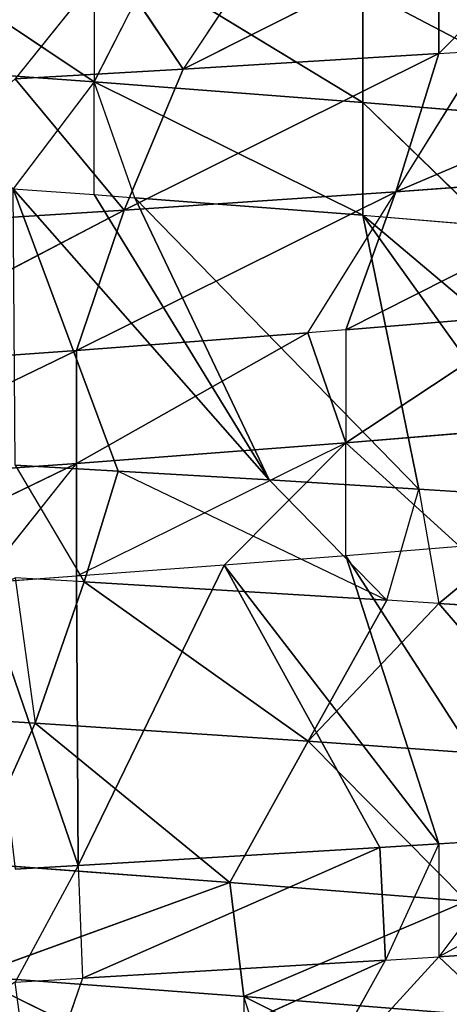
# Model space of a CAD drawing. Extents: x 186 to 416, y 0 to 124.
# Tile 264 of 656: x 246.02 to 246.353, y 117.964 to 118.727. Entities that reach past the tile are written whole.
import ezdxf

# ---------------------------------------------------------------- set-up
doc = ezdxf.new("R2010")
doc.units = 0
doc.header["$LTSCALE"] = 25.4
doc.layers.get('0').update_dxf_attribs({"color": 13, "linetype": 'CONTINUOUS'})

# ---------------------------------------------------------------- blocks, each defined once
blk = doc.blocks.new('PILLS-I-PLAFON-8266-8272_0')
at = {"color": 250}
for p, q in [((60.98751, 52.97075, 6.19042), (60.93861, 52.98002, 6.19323)), ((60.98751, 52.97075, 6.19042), (60.93862, 52.98001, 6.28073)), ((60.93862, 52.98001, 6.28073), (60.99088, 52.97006, 6.27773)), ((61.01228, 52.96556, 5.48898), (60.93862, 52.98001, 5.58073)), ((60.93862, 52.98001, 5.58073), (61.06874, 52.95247, 5.57317)), ((61.0232, 52.76858, 5.68254), (60.93862, 52.98001, 5.58073)), ((61.0232, 52.76858, 5.68254), (60.93862, 52.98001, 5.58073)), ((60.93862, 52.98001, 5.58073), (61.06874, 52.95247, 5.57317)), ((60.91222, 52.59942, 5.97167), (60.98751, 52.97075, 6.19042)), ((60.91222, 52.59942, 5.97167), (60.98751, 52.97075, 6.19042)), ((60.99088, 52.97006, 6.27773), (60.95291, 52.78447, 6.3871)), ((60.98615, 52.58256, 5.96629), (60.98751, 52.97075, 6.19042)), ((60.98615, 52.58256, 5.96629), (60.98751, 52.97075, 6.19042)), ((61.22121, 52.90804, 6.17644), (60.98751, 52.97075, 6.19042)), ((60.98751, 52.97075, 6.19042), (60.99088, 52.97006, 6.27773)), ((61.22121, 52.90804, 6.17644), (60.98751, 52.97075, 6.19042)), ((61.10051, 52.5489, 5.95769), (60.98751, 52.97075, 6.19042)), ((61.10051, 52.5489, 5.95769), (60.98751, 52.97075, 6.19042)), ((61.22121, 52.90804, 6.17644), (60.99088, 52.97006, 6.27773)), ((60.99088, 52.97006, 6.27773), (61.22555, 52.90658, 6.26367)), ((61.22121, 52.90804, 6.17644), (60.99088, 52.97006, 6.27773)), ((60.99088, 52.97006, 6.27773), (61.22555, 52.90658, 6.26367)), ((61.01228, 52.96556, 5.48898), (61.06874, 52.95247, 5.57317)), ((61.0232, 52.76858, 5.68254), (61.06874, 52.95247, 5.57317)), ((61.0232, 52.76858, 5.68254), (61.06874, 52.95247, 5.57317)), ((61.26693, 52.89204, 5.47359), (61.06874, 52.95247, 5.57317)), ((61.06874, 52.95247, 5.57317), (61.26694, 52.89204, 5.56109)), ((61.12948, 52.93638, 5.48204), (61.06874, 52.95247, 5.57317)), ((61.26693, 52.89204, 5.47359), (61.06874, 52.95247, 5.57317)), ((61.06874, 52.95247, 5.57317), (61.26694, 52.89204, 5.56109)), ((61.22121, 52.90804, 6.17644), (61.10051, 52.5489, 5.95769)), ((61.22121, 52.90804, 6.17644), (61.10051, 52.5489, 5.95769)), ((61.22121, 52.90804, 6.17644), (61.22555, 52.90658, 6.26367)), ((61.26693, 52.89204, 6.17359), (61.22121, 52.90804, 6.17644)), ((60.95291, 52.78447, 6.3871), (61.22555, 52.90658, 6.26367)), ((60.95291, 52.78447, 6.3871), (61.22555, 52.90658, 6.26367)), ((61.16478, 52.72715, 6.37304), (61.22555, 52.90658, 6.26367)), ((61.26693, 52.89204, 6.17359), (61.22555, 52.90658, 6.26367)), ((61.22555, 52.90658, 6.26367), (61.26694, 52.89204, 6.26109)), ((61.26694, 52.89204, 5.56109), (61.0232, 52.76858, 5.68254)), ((61.26694, 52.89204, 5.56109), (61.0232, 52.76858, 5.68254)), ((61.26693, 52.89204, 6.17359), (61.10051, 52.5489, 5.95769)), ((61.26693, 52.89204, 6.17359), (61.10051, 52.5489, 5.95769)), ((61.16478, 52.72715, 6.37304), (61.26694, 52.89204, 6.26109)), ((61.26693, 52.89204, 6.17359), (61.19482, 52.51381, 5.95032)), ((61.26693, 52.89204, 6.17359), (61.19482, 52.51381, 5.95032)), ((61.26694, 52.89204, 5.56109), (61.23357, 52.70225, 5.66827)), ((61.26693, 52.89204, 6.17359), (61.26694, 52.89204, 6.26109)), ((61.26693, 52.89204, 5.47359), (61.26694, 52.89204, 5.56109)), ((61.33586, 52.86547, 6.16922), (61.26693, 52.89204, 6.17359)), ((61.35973, 52.85555, 5.46769), (61.26694, 52.89204, 5.56109)), ((61.26694, 52.89204, 5.56109), (61.30174, 52.879, 5.5589)), ((61.33586, 52.86547, 6.16922), (61.26694, 52.89204, 6.26109)), ((61.44809, 52.81556, 6.16191), (61.26694, 52.89204, 6.26109)), ((61.26694, 52.89204, 6.26109), (61.45322, 52.81307, 6.24907)), ((61.37033, 52.64272, 6.35845), (61.26694, 52.89204, 6.26109)), ((61.37033, 52.64272, 6.35845), (61.26694, 52.89204, 6.26109)), ((61.26694, 52.89204, 6.26109), (61.45322, 52.81307, 6.24907)), ((61.30174, 52.879, 5.5589), (61.23357, 52.70225, 5.66827)), ((61.33586, 52.86547, 6.16922), (61.19482, 52.51381, 5.95032)), ((61.33586, 52.86547, 6.16922), (61.19482, 52.51381, 5.95032)), ((61.0232, 52.76858, 5.68254), (60.81001, 52.80763, 5.69607)), ((61.0232, 52.76858, 5.68254), (60.81001, 52.80763, 5.69607)), ((61.23357, 52.70225, 5.66827), (61.52584, 52.77583, 5.5442)), ((61.23357, 52.70225, 5.66827), (61.52584, 52.77583, 5.5442)), ((60.78741, 52.61954, 5.80544), (61.0232, 52.76858, 5.68254)), ((60.78741, 52.61954, 5.80544), (61.0232, 52.76858, 5.68254)), ((61.0232, 52.76858, 5.68254), (60.98615, 52.58256, 5.79129)), ((61.0232, 52.76858, 5.68254), (60.98615, 52.58256, 5.79129)), ((61.0232, 52.76858, 5.68254), (61.23357, 52.70225, 5.66827)), ((61.0232, 52.76858, 5.68254), (61.23357, 52.70225, 5.66827)), ((61.23357, 52.70225, 5.66827), (60.98615, 52.58256, 5.79129)), ((61.23357, 52.70225, 5.66827), (60.98615, 52.58256, 5.79129)), ((61.16539, 52.5255, 5.77765), (61.23357, 52.70225, 5.66827)), ((61.19482, 52.51381, 5.77532), (61.23357, 52.70225, 5.66827)), ((61.4359, 52.6091, 5.65357), (61.23357, 52.70225, 5.66827)), ((61.4359, 52.6091, 5.65357), (61.23357, 52.70225, 5.66827)), ((60.98615, 52.58256, 5.87879), (60.77407, 52.62108, 5.89386)), ((60.77407, 52.62108, 5.98136), (60.98615, 52.58256, 5.87879)), ((60.77407, 52.62108, 5.98136), (60.98615, 52.58256, 5.87879)), ((60.98615, 52.58256, 5.79129), (60.77407, 52.62108, 5.89386)), ((60.98615, 52.58256, 5.87879), (60.77407, 52.62108, 5.89386)), ((60.98615, 52.58256, 5.79129), (60.77407, 52.62108, 5.89386)), ((60.98615, 52.58256, 5.79129), (60.78741, 52.61954, 5.80544)), ((60.98615, 52.58256, 5.79129), (60.78741, 52.61954, 5.80544)), ((61.19482, 52.51381, 5.77532), (61.4359, 52.6091, 5.65357)), ((61.19482, 52.51381, 5.77532), (61.4359, 52.6091, 5.65357)), ((60.98615, 52.58256, 5.96629), (60.91222, 52.59942, 5.97167)), ((60.91222, 52.59942, 5.97167), (60.98615, 52.58256, 5.87879)), ((61.10051, 52.5489, 5.95769), (60.98615, 52.58256, 5.96629)), ((60.98615, 52.58256, 5.96629), (60.98615, 52.58256, 5.87879)), ((60.98615, 52.58256, 5.96629), (61.19482, 52.51381, 5.86282)), ((61.19482, 52.51381, 5.86282), (60.98615, 52.58256, 5.87879)), ((61.16539, 52.5255, 5.77765), (60.98615, 52.58256, 5.87879)), ((61.19482, 52.51381, 5.86282), (60.98615, 52.58256, 5.87879)), ((61.16539, 52.5255, 5.77765), (60.98615, 52.58256, 5.87879)), ((61.16539, 52.5255, 5.77765), (60.98615, 52.58256, 5.79129)), ((60.98615, 52.58256, 5.79129), (60.98615, 52.58256, 5.87879)), ((60.98615, 52.58256, 5.79129), (60.98615, 52.58256, 5.87879)), ((61.16539, 52.5255, 5.77765), (60.98615, 52.58256, 5.79129)), ((61.10051, 52.5489, 5.95769), (61.19482, 52.51381, 5.86282)), ((61.19482, 52.51381, 5.95032), (61.10051, 52.5489, 5.95769)), ((61.19482, 52.51381, 5.77532), (61.16539, 52.5255, 5.77765)), ((61.16539, 52.5255, 5.77765), (61.19482, 52.51381, 5.86282)), ((61.19482, 52.51381, 5.95032), (61.19482, 52.51381, 5.86282)), ((61.2833, 52.47438, 5.94316), (61.19482, 52.51381, 5.95032)), ((61.34595, 52.44238, 5.76295), (61.19482, 52.51381, 5.86282)), ((61.19482, 52.51381, 5.86282), (61.39367, 52.41555, 5.84638)), ((61.19482, 52.51381, 5.86282), (61.39367, 52.41555, 5.84638)), ((61.19482, 52.51381, 5.86282), (61.2833, 52.47438, 5.94316)), ((61.34595, 52.44238, 5.76295), (61.19482, 52.51381, 5.77532)), ((61.19482, 52.51381, 5.77532), (61.19482, 52.51381, 5.86282)), ((61.34595, 52.44238, 5.76295), (61.19482, 52.51381, 5.86282)), ((61.34595, 52.44238, 5.76295), (61.19482, 52.51381, 5.77532)), ((61.20802, 49.61095, 5.59906), (61.40602, 49.71104, 5.61551)), ((61.20802, 49.61095, 5.51156), (61.40602, 49.71104, 5.61551)), ((61.20802, 49.61095, 5.59906), (61.40602, 49.71104, 5.61551)), ((61.20802, 49.61095, 5.51156), (61.40602, 49.71104, 5.61551)), ((61.11582, 49.57562, 6.29182), (61.32524, 49.66594, 6.39614)), ((61.11582, 49.57562, 6.29182), (61.32524, 49.66594, 6.39614)), ((61.11582, 49.57562, 6.29182), (61.31918, 49.6628, 6.30813)), ((61.11582, 49.57562, 6.29182), (61.31918, 49.6628, 6.30813)), ((61.20802, 49.61095, 5.68656), (61.30664, 49.65641, 5.69459)), ((61.30664, 49.65641, 5.69459), (61.20802, 49.61095, 5.59906)), ((61.10494, 49.57188, 6.20348), (61.28833, 49.64734, 6.21808)), ((61.10494, 49.57188, 6.20348), (61.28833, 49.64734, 6.21808)), ((61.28833, 49.64734, 6.21808), (61.11582, 49.57562, 6.29182)), ((61.28833, 49.64734, 6.21808), (61.11582, 49.57562, 6.29182)), ((61.28833, 49.64734, 6.21808), (61.16582, 49.39249, 6.0941)), ((61.28833, 49.64734, 6.21808), (61.16582, 49.39249, 6.0941)), ((60.99979, 49.54025, 5.58304), (61.20802, 49.61095, 5.68656)), ((61.20802, 49.61095, 5.59906), (60.99979, 49.54025, 5.58304)), ((61.20802, 49.61095, 5.59906), (60.99979, 49.54025, 5.58304)), ((60.99979, 49.54025, 5.58304), (61.20802, 49.61095, 5.68656)), ((61.03146, 49.54893, 5.6729), (61.20802, 49.61095, 5.68656)), ((61.03146, 49.54893, 5.6729), (61.20802, 49.61095, 5.68656)), ((61.04294, 49.55226, 5.49876), (61.20802, 49.61095, 5.59906)), ((61.04294, 49.55226, 5.49876), (61.20802, 49.61095, 5.59906)), ((61.20802, 49.61095, 5.68656), (61.25149, 49.22169, 5.89877)), ((61.47705, 49.31801, 5.91334), (61.20802, 49.61095, 5.68656)), ((61.47705, 49.31801, 5.91334), (61.20802, 49.61095, 5.68656)), ((61.36557, 49.26621, 5.90601), (61.20802, 49.61095, 5.68656)), ((61.36557, 49.26621, 5.90601), (61.20802, 49.61095, 5.68656)), ((61.20802, 49.61095, 5.68656), (61.25149, 49.22169, 5.89877)), ((61.20802, 49.61095, 5.68656), (61.20802, 49.61095, 5.59906)), ((61.20802, 49.61095, 5.51156), (61.20802, 49.61095, 5.59906)), ((61.20802, 49.61095, 5.51156), (61.20802, 49.61095, 5.59906)), ((61.14442, 49.58587, 6.38154), (61.11582, 49.57562, 6.29182)), ((60.90509, 49.51844, 6.27614), (61.11582, 49.57562, 6.37932)), ((61.11582, 49.57562, 6.29182), (60.90509, 49.51844, 6.27614)), ((61.11582, 49.57562, 6.29182), (60.90509, 49.51844, 6.27614)), ((60.90509, 49.51844, 6.27614), (61.11582, 49.57562, 6.37932)), ((61.10494, 49.57188, 6.20348), (61.11582, 49.57562, 6.29182)), ((61.10494, 49.57188, 6.20348), (61.11582, 49.57562, 6.29182)), ((61.11582, 49.57562, 6.29182), (61.11582, 49.57562, 6.37932)), ((60.90509, 49.51844, 6.18864), (61.10494, 49.57188, 6.20348)), ((61.10494, 49.57188, 6.20348), (60.90509, 49.51844, 6.27614)), ((61.10494, 49.57188, 6.20348), (60.90509, 49.51844, 6.27614)), ((60.90509, 49.51844, 6.18864), (61.10494, 49.57188, 6.20348)), ((61.10494, 49.57188, 6.20348), (60.95397, 49.33504, 6.08004)), ((61.10494, 49.57188, 6.20348), (60.95397, 49.33504, 6.08004)), ((61.16582, 49.39249, 6.0941), (61.10494, 49.57188, 6.20348)), ((61.16582, 49.39249, 6.0941), (61.10494, 49.57188, 6.20348)), ((61.04294, 49.55226, 5.49876), (60.99979, 49.54025, 5.58304)), ((60.99979, 49.54025, 5.67054), (61.03146, 49.54893, 5.6729)), ((61.03146, 49.54893, 5.6729), (60.99979, 49.54025, 5.58304)), ((61.03146, 49.54893, 5.6729), (61.13551, 49.18462, 5.89165)), ((61.03146, 49.54893, 5.6729), (61.13551, 49.18462, 5.89165)), ((61.03146, 49.54893, 5.6729), (61.25149, 49.22169, 5.89877)), ((61.03146, 49.54893, 5.6729), (61.25149, 49.22169, 5.89877)), ((60.78774, 49.49979, 5.5679), (60.99979, 49.54025, 5.58304)), ((60.78774, 49.49979, 5.5679), (60.99979, 49.54025, 5.58304)), ((60.99979, 49.54025, 5.58304), (60.85304, 49.50904, 5.48495)), ((60.99979, 49.54025, 5.58304), (60.85304, 49.50904, 5.48495)), ((60.93707, 49.52511, 5.66595), (60.99979, 49.54025, 5.67054)), ((60.99979, 49.54025, 5.58304), (60.93707, 49.52511, 5.66595)), ((60.99979, 49.54025, 5.67054), (60.99979, 49.54025, 5.58304)), ((60.99979, 49.54025, 5.67054), (61.13551, 49.18462, 5.89165)), ((60.99979, 49.54025, 5.67054), (61.13551, 49.18462, 5.89165)), ((60.99979, 49.54025, 5.49554), (60.99979, 49.54025, 5.58304)), ((60.93707, 49.52511, 5.66595), (61.01836, 49.15505, 5.8847)), ((60.93707, 49.52511, 5.66595), (61.01836, 49.15505, 5.8847)), ((60.93707, 49.52511, 5.66595), (61.13551, 49.18462, 5.89165)), ((60.93707, 49.52511, 5.66595), (61.13551, 49.18462, 5.89165)), ((60.95397, 49.33504, 6.08004), (60.90509, 49.51844, 6.18864)), ((60.95397, 49.33504, 6.08004), (60.90509, 49.51844, 6.18864)), ((61.16582, 49.39249, 6.0941), (61.37133, 49.47705, 6.1087)), ((61.16582, 49.39249, 6.0941), (61.37133, 49.47705, 6.1087)), ((61.37133, 49.47705, 6.1087), (61.26693, 49.22724, 5.98724)), ((61.37133, 49.47705, 6.1087), (61.26693, 49.22724, 5.98724)), ((60.95397, 49.33504, 6.08004), (61.16582, 49.39249, 6.0941)), ((60.95397, 49.33504, 6.08004), (61.16582, 49.39249, 6.0941)), ((60.99206, 49.14946, 5.97067), (61.16582, 49.39249, 6.0941)), ((60.99206, 49.14946, 5.97067), (61.16582, 49.39249, 6.0941)), ((61.16582, 49.39249, 6.0941), (61.26693, 49.22724, 5.98724)), ((61.16582, 49.39249, 6.0941), (61.22671, 49.21309, 5.98473)), ((60.74095, 49.30474, 6.06681), (60.95397, 49.33504, 6.08004)), ((60.74095, 49.30474, 6.06681), (60.95397, 49.33504, 6.08004)), ((60.93861, 49.13927, 5.96759), (60.95397, 49.33504, 6.08004)), ((60.99206, 49.14946, 5.97067), (60.95397, 49.33504, 6.08004)), ((61.45433, 49.30676, 5.99933), (61.26693, 49.22724, 5.98724)), ((61.45433, 49.30676, 5.99933), (61.26693, 49.22724, 5.98724)), ((61.25149, 49.22169, 5.89877), (61.36557, 49.26621, 5.90601)), ((61.36557, 49.26621, 5.90601), (61.26693, 49.22724, 5.98724)), ((61.26693, 49.22724, 5.98724), (61.22671, 49.21309, 5.98473)), ((61.25149, 49.22169, 5.89877), (61.26693, 49.22724, 5.98724)), ((61.13551, 49.18462, 5.89165), (61.25149, 49.22169, 5.89877)), ((61.22671, 49.21309, 5.98473), (61.25149, 49.22169, 5.89877)), ((61.22671, 49.21309, 5.98473), (60.99206, 49.14946, 5.97067)), ((61.22671, 49.21309, 5.98473), (60.99206, 49.14946, 5.97067)), ((61.01836, 49.15505, 5.8847), (61.22671, 49.21309, 5.98473)), ((61.13551, 49.18462, 5.89165), (61.22671, 49.21309, 5.98473)), ((61.01836, 49.15505, 5.8847), (61.13551, 49.18462, 5.89165)), ((60.93862, 49.13927, 5.88009), (61.01836, 49.15505, 5.8847)), ((61.01836, 49.15505, 5.8847), (60.99206, 49.14946, 5.97067)), ((60.99206, 49.14946, 5.97067), (60.93861, 49.13927, 5.96759)), ((60.93862, 49.13927, 5.88009), (60.99206, 49.14946, 5.97067))]:
    blk.add_line(p, q, dxfattribs=at)
mesh = blk.add_polyface(dxfattribs=at)
corners = [(60.95291, 52.78447, 6.3871), (60.93862, 52.98001, 6.28073), (60.73989, 52.81463, 6.40033)]
mesh.append_faces([[corners[k] for k in face] for face in [(0, 1, 2)]], dxfattribs={"color": 250})
mesh = blk.add_polyface(dxfattribs=at)
corners = [(61.0232, 52.76858, 5.68254), (60.93862, 52.98001, 5.58073), (60.81001, 52.80763, 5.69607)]
mesh.append_faces([[corners[k] for k in face] for face in [(0, 1, 2)]], dxfattribs={"color": 250})
mesh = blk.add_polyface(dxfattribs=at)
corners = [(60.98751, 52.97075, 6.19042), (60.91222, 52.59942, 5.97167), (60.93861, 52.98002, 6.19323)]
mesh.append_faces([[corners[k] for k in face] for face in [(0, 1, 2)]], dxfattribs={"color": 250})
mesh = blk.add_polyface(dxfattribs=at)
corners = [(60.93862, 52.98001, 5.58073), (61.06874, 52.95247, 5.57317), (61.01228, 52.96556, 5.48898)]
mesh.append_faces([[corners[k] for k in face] for face in [(0, 1, 2)]], dxfattribs={"color": 250})
mesh = blk.add_polyface(dxfattribs=at)
corners = [(61.06874, 52.95247, 5.57317), (60.93862, 52.98001, 5.58073), (61.0232, 52.76858, 5.68254)]
mesh.append_faces([[corners[k] for k in face] for face in [(0, 1, 2)]], dxfattribs={"color": 250})
mesh = blk.add_polyface(dxfattribs=at)
corners = [(60.98751, 52.97075, 6.19042), (60.98615, 52.58256, 5.96629), (60.91222, 52.59942, 5.97167)]
mesh.append_faces([[corners[k] for k in face] for face in [(0, 1, 2)]], dxfattribs={"color": 250})
mesh = blk.add_polyface(dxfattribs=at)
corners = [(61.22555, 52.90658, 6.26367), (60.99088, 52.97006, 6.27773), (60.95291, 52.78447, 6.3871)]
mesh.append_faces([[corners[k] for k in face] for face in [(0, 1, 2)]], dxfattribs={"color": 250})
mesh = blk.add_polyface(dxfattribs=at)
corners = [(61.10051, 52.5489, 5.95769), (60.98615, 52.58256, 5.96629), (60.98751, 52.97075, 6.19042)]
mesh.append_faces([[corners[k] for k in face] for face in [(0, 1, 2)]], dxfattribs={"color": 250})
mesh = blk.add_polyface(dxfattribs=at)
corners = [(60.99088, 52.97006, 6.27773), (61.22121, 52.90804, 6.17644), (60.98751, 52.97075, 6.19042)]
mesh.append_faces([[corners[k] for k in face] for face in [(0, 1, 2)]], dxfattribs={"color": 250})
mesh = blk.add_polyface(dxfattribs=at)
corners = [(61.22121, 52.90804, 6.17644), (61.10051, 52.5489, 5.95769), (60.98751, 52.97075, 6.19042)]
mesh.append_faces([[corners[k] for k in face] for face in [(0, 1, 2)]], dxfattribs={"color": 250})
mesh = blk.add_polyface(dxfattribs=at)
corners = [(60.99088, 52.97006, 6.27773), (61.22555, 52.90658, 6.26367), (61.22121, 52.90804, 6.17644)]
mesh.append_faces([[corners[k] for k in face] for face in [(0, 1, 2)]], dxfattribs={"color": 250})
mesh = blk.add_polyface(dxfattribs=at)
corners = [(61.26694, 52.89204, 5.56109), (61.06874, 52.95247, 5.57317), (61.0232, 52.76858, 5.68254)]
mesh.append_faces([[corners[k] for k in face] for face in [(0, 1, 2)]], dxfattribs={"color": 250})
mesh = blk.add_polyface(dxfattribs=at)
corners = [(61.06874, 52.95247, 5.57317), (61.26694, 52.89204, 5.56109), (61.26693, 52.89204, 5.47359)]
mesh.append_faces([[corners[k] for k in face] for face in [(0, 1, 2)]], dxfattribs={"color": 250})
mesh = blk.add_polyface(dxfattribs=at)
corners = [(61.06874, 52.95247, 5.57317), (61.26693, 52.89204, 5.47359), (61.12948, 52.93638, 5.48204)]
mesh.append_faces([[corners[k] for k in face] for face in [(0, 1, 2)]], dxfattribs={"color": 250})
mesh = blk.add_polyface(dxfattribs=at)
corners = [(61.26693, 52.89204, 6.17359), (61.10051, 52.5489, 5.95769), (61.22121, 52.90804, 6.17644)]
mesh.append_faces([[corners[k] for k in face] for face in [(0, 1, 2)]], dxfattribs={"color": 250})
mesh = blk.add_polyface(dxfattribs=at)
corners = [(61.22555, 52.90658, 6.26367), (60.95291, 52.78447, 6.3871), (61.16478, 52.72715, 6.37304)]
mesh.append_faces([[corners[k] for k in face] for face in [(0, 1, 2)]], dxfattribs={"color": 250})
mesh = blk.add_polyface(dxfattribs=at)
corners = [(61.26694, 52.89204, 5.56109), (61.0232, 52.76858, 5.68254), (61.23357, 52.70225, 5.66827)]
mesh.append_faces([[corners[k] for k in face] for face in [(0, 1, 2)]], dxfattribs={"color": 250})
mesh = blk.add_polyface(dxfattribs=at)
corners = [(61.26693, 52.89204, 6.17359), (61.19482, 52.51381, 5.95032), (61.10051, 52.5489, 5.95769)]
mesh.append_faces([[corners[k] for k in face] for face in [(0, 1, 2)]], dxfattribs={"color": 250})
mesh = blk.add_polyface(dxfattribs=at)
corners = [(61.37033, 52.64272, 6.35845), (61.26694, 52.89204, 6.26109), (61.16478, 52.72715, 6.37304)]
mesh.append_faces([[corners[k] for k in face] for face in [(0, 1, 2)]], dxfattribs={"color": 250})
mesh = blk.add_polyface(dxfattribs=at)
corners = [(61.33586, 52.86547, 6.16922), (61.19482, 52.51381, 5.95032), (61.26693, 52.89204, 6.17359)]
mesh.append_faces([[corners[k] for k in face] for face in [(0, 1, 2)]], dxfattribs={"color": 250})
mesh = blk.add_polyface(dxfattribs=at)
corners = [(61.26694, 52.89204, 6.26109), (61.45322, 52.81307, 6.24907), (61.44809, 52.81556, 6.16191)]
mesh.append_faces([[corners[k] for k in face] for face in [(0, 1, 2)]], dxfattribs={"color": 250})
mesh = blk.add_polyface(dxfattribs=at)
corners = [(61.45322, 52.81307, 6.24907), (61.26694, 52.89204, 6.26109), (61.37033, 52.64272, 6.35845)]
mesh.append_faces([[corners[k] for k in face] for face in [(0, 1, 2)]], dxfattribs={"color": 250})
mesh = blk.add_polyface(dxfattribs=at)
corners = [(61.52584, 52.77583, 5.5442), (61.30174, 52.879, 5.5589), (61.23357, 52.70225, 5.66827)]
mesh.append_faces([[corners[k] for k in face] for face in [(0, 1, 2)]], dxfattribs={"color": 250})
mesh = blk.add_polyface(dxfattribs=at)
corners = [(61.33586, 52.86547, 6.16922), (61.2833, 52.47438, 5.94316), (61.19482, 52.51381, 5.95032)]
mesh.append_faces([[corners[k] for k in face] for face in [(0, 1, 2)]], dxfattribs={"color": 250})
mesh = blk.add_polyface(dxfattribs=at)
corners = [(61.0232, 52.76858, 5.68254), (60.81001, 52.80763, 5.69607), (60.78741, 52.61954, 5.80544)]
mesh.append_faces([[corners[k] for k in face] for face in [(0, 1, 2)]], dxfattribs={"color": 250})
mesh = blk.add_polyface(dxfattribs=at)
corners = [(61.52584, 52.77583, 5.5442), (61.23357, 52.70225, 5.66827), (61.4359, 52.6091, 5.65357)]
mesh.append_faces([[corners[k] for k in face] for face in [(0, 1, 2)]], dxfattribs={"color": 250})
mesh = blk.add_polyface(dxfattribs=at)
corners = [(61.0232, 52.76858, 5.68254), (60.78741, 52.61954, 5.80544), (60.98615, 52.58256, 5.79129)]
mesh.append_faces([[corners[k] for k in face] for face in [(0, 1, 2)]], dxfattribs={"color": 250})
mesh = blk.add_polyface(dxfattribs=at)
corners = [(61.23357, 52.70225, 5.66827), (61.0232, 52.76858, 5.68254), (60.98615, 52.58256, 5.79129)]
mesh.append_faces([[corners[k] for k in face] for face in [(0, 1, 2)]], dxfattribs={"color": 250})
mesh = blk.add_polyface(dxfattribs=at)
corners = [(61.23357, 52.70225, 5.66827), (60.98615, 52.58256, 5.79129), (61.16539, 52.5255, 5.77765)]
mesh.append_faces([[corners[k] for k in face] for face in [(0, 1, 2)]], dxfattribs={"color": 250})
mesh = blk.add_polyface(dxfattribs=at)
corners = [(61.4359, 52.6091, 5.65357), (61.23357, 52.70225, 5.66827), (61.19482, 52.51381, 5.77532)]
mesh.append_faces([[corners[k] for k in face] for face in [(0, 1, 2)]], dxfattribs={"color": 250})
mesh = blk.add_polyface(dxfattribs=at)
corners = [(60.77407, 52.62108, 5.98136), (60.98615, 52.58256, 5.87879), (60.77407, 52.62108, 5.89386)]
mesh.append_faces([[corners[k] for k in face] for face in [(0, 1, 2)]], dxfattribs={"color": 250})
mesh = blk.add_polyface(dxfattribs=at)
corners = [(60.77407, 52.62108, 5.98136), (60.91222, 52.59942, 5.97167), (60.98615, 52.58256, 5.87879)]
mesh.append_faces([[corners[k] for k in face] for face in [(0, 1, 2)]], dxfattribs={"color": 250})
mesh = blk.add_polyface(dxfattribs=at)
corners = [(60.77407, 52.62108, 5.89386), (60.98615, 52.58256, 5.87879), (60.98615, 52.58256, 5.79129)]
mesh.append_faces([[corners[k] for k in face] for face in [(0, 1, 2)]], dxfattribs={"color": 250})
mesh = blk.add_polyface(dxfattribs=at)
corners = [(60.77407, 52.62108, 5.89386), (60.98615, 52.58256, 5.79129), (60.78741, 52.61954, 5.80544)]
mesh.append_faces([[corners[k] for k in face] for face in [(0, 1, 2)]], dxfattribs={"color": 250})
mesh = blk.add_polyface(dxfattribs=at)
corners = [(61.4359, 52.6091, 5.65357), (61.19482, 52.51381, 5.77532), (61.34595, 52.44238, 5.76295)]
mesh.append_faces([[corners[k] for k in face] for face in [(0, 1, 2)]], dxfattribs={"color": 250})
mesh = blk.add_polyface(dxfattribs=at)
corners = [(60.98615, 52.58256, 5.96629), (61.19482, 52.51381, 5.86282), (60.98615, 52.58256, 5.87879)]
mesh.append_faces([[corners[k] for k in face] for face in [(0, 1, 2)]], dxfattribs={"color": 250})
mesh = blk.add_polyface(dxfattribs=at)
corners = [(60.98615, 52.58256, 5.87879), (61.19482, 52.51381, 5.86282), (61.16539, 52.5255, 5.77765)]
mesh.append_faces([[corners[k] for k in face] for face in [(0, 1, 2)]], dxfattribs={"color": 250})
mesh = blk.add_polyface(dxfattribs=at)
corners = [(60.98615, 52.58256, 5.87879), (61.16539, 52.5255, 5.77765), (60.98615, 52.58256, 5.79129)]
mesh.append_faces([[corners[k] for k in face] for face in [(0, 1, 2)]], dxfattribs={"color": 250})
mesh = blk.add_polyface(dxfattribs=at)
corners = [(61.19482, 52.51381, 5.86282), (61.39367, 52.41555, 5.84638), (61.34595, 52.44238, 5.76295)]
mesh.append_faces([[corners[k] for k in face] for face in [(0, 1, 2)]], dxfattribs={"color": 250})
mesh = blk.add_polyface(dxfattribs=at)
corners = [(61.2833, 52.47438, 5.94316), (61.39367, 52.41555, 5.84638), (61.19482, 52.51381, 5.86282)]
mesh.append_faces([[corners[k] for k in face] for face in [(0, 1, 2)]], dxfattribs={"color": 250})
mesh = blk.add_polyface(dxfattribs=at)
corners = [(61.19482, 52.51381, 5.86282), (61.34595, 52.44238, 5.76295), (61.19482, 52.51381, 5.77532)]
mesh.append_faces([[corners[k] for k in face] for face in [(0, 1, 2)]], dxfattribs={"color": 250})
mesh = blk.add_polyface(dxfattribs=at)
corners = [(61.30664, 49.65641, 5.69459), (61.20802, 49.61095, 5.59906), (61.40602, 49.71104, 5.61551)]
mesh.append_faces([[corners[k] for k in face] for face in [(0, 1, 2)]], dxfattribs={"color": 250})
mesh = blk.add_polyface(dxfattribs=at)
corners = [(61.40602, 49.71104, 5.61551), (61.20802, 49.61095, 5.59906), (61.20802, 49.61095, 5.51156)]
mesh.append_faces([[corners[k] for k in face] for face in [(0, 1, 2)]], dxfattribs={"color": 250})
mesh = blk.add_polyface(dxfattribs=at)
corners = [(61.40602, 49.71104, 5.61551), (61.20802, 49.61095, 5.51156), (61.40602, 49.71104, 5.52801)]
mesh.append_faces([[corners[k] for k in face] for face in [(0, 1, 2)]], dxfattribs={"color": 250})
mesh = blk.add_polyface(dxfattribs=at)
corners = [(61.32524, 49.66594, 6.39614), (61.14442, 49.58587, 6.38154), (61.11582, 49.57562, 6.29182)]
mesh.append_faces([[corners[k] for k in face] for face in [(0, 1, 2)]], dxfattribs={"color": 250})
mesh = blk.add_polyface(dxfattribs=at)
corners = [(61.32524, 49.66594, 6.39614), (61.11582, 49.57562, 6.29182), (61.31918, 49.6628, 6.30813)]
mesh.append_faces([[corners[k] for k in face] for face in [(0, 1, 2)]], dxfattribs={"color": 250})
mesh = blk.add_polyface(dxfattribs=at)
corners = [(61.31918, 49.6628, 6.30813), (61.11582, 49.57562, 6.29182), (61.28833, 49.64734, 6.21808)]
mesh.append_faces([[corners[k] for k in face] for face in [(0, 1, 2)]], dxfattribs={"color": 250})
mesh = blk.add_polyface(dxfattribs=at)
corners = [(61.47705, 49.31801, 5.91334), (61.20802, 49.61095, 5.68656), (61.30664, 49.65641, 5.69459)]
mesh.append_faces([[corners[k] for k in face] for face in [(0, 1, 2)]], dxfattribs={"color": 250})
mesh = blk.add_polyface(dxfattribs=at)
corners = [(61.11582, 49.57562, 6.29182), (61.10494, 49.57188, 6.20348), (61.28833, 49.64734, 6.21808)]
mesh.append_faces([[corners[k] for k in face] for face in [(0, 1, 2)]], dxfattribs={"color": 250})
mesh = blk.add_polyface(dxfattribs=at)
corners = [(61.28833, 49.64734, 6.21808), (61.10494, 49.57188, 6.20348), (61.16582, 49.39249, 6.0941)]
mesh.append_faces([[corners[k] for k in face] for face in [(0, 1, 2)]], dxfattribs={"color": 250})
mesh = blk.add_polyface(dxfattribs=at)
corners = [(61.37133, 49.47705, 6.1087), (61.28833, 49.64734, 6.21808), (61.16582, 49.39249, 6.0941)]
mesh.append_faces([[corners[k] for k in face] for face in [(0, 1, 2)]], dxfattribs={"color": 250})
mesh = blk.add_polyface(dxfattribs=at)
corners = [(61.20802, 49.61095, 5.68656), (61.03146, 49.54893, 5.6729), (60.99979, 49.54025, 5.58304)]
mesh.append_faces([[corners[k] for k in face] for face in [(0, 1, 2)]], dxfattribs={"color": 250})
mesh = blk.add_polyface(dxfattribs=at)
corners = [(61.20802, 49.61095, 5.59906), (60.99979, 49.54025, 5.58304), (61.04294, 49.55226, 5.49876)]
mesh.append_faces([[corners[k] for k in face] for face in [(0, 1, 2)]], dxfattribs={"color": 250})
mesh = blk.add_polyface(dxfattribs=at)
corners = [(61.20802, 49.61095, 5.68656), (60.99979, 49.54025, 5.58304), (61.20802, 49.61095, 5.59906)]
mesh.append_faces([[corners[k] for k in face] for face in [(0, 1, 2)]], dxfattribs={"color": 250})
mesh = blk.add_polyface(dxfattribs=at)
corners = [(61.25149, 49.22169, 5.89877), (61.03146, 49.54893, 5.6729), (61.20802, 49.61095, 5.68656)]
mesh.append_faces([[corners[k] for k in face] for face in [(0, 1, 2)]], dxfattribs={"color": 250})
mesh = blk.add_polyface(dxfattribs=at)
corners = [(61.20802, 49.61095, 5.59906), (61.04294, 49.55226, 5.49876), (61.20802, 49.61095, 5.51156)]
mesh.append_faces([[corners[k] for k in face] for face in [(0, 1, 2)]], dxfattribs={"color": 250})
mesh = blk.add_polyface(dxfattribs=at)
corners = [(61.47705, 49.31801, 5.91334), (61.36557, 49.26621, 5.90601), (61.20802, 49.61095, 5.68656)]
mesh.append_faces([[corners[k] for k in face] for face in [(0, 1, 2)]], dxfattribs={"color": 250})
mesh = blk.add_polyface(dxfattribs=at)
corners = [(61.36557, 49.26621, 5.90601), (61.25149, 49.22169, 5.89877), (61.20802, 49.61095, 5.68656)]
mesh.append_faces([[corners[k] for k in face] for face in [(0, 1, 2)]], dxfattribs={"color": 250})
mesh = blk.add_polyface(dxfattribs=at)
corners = [(61.11582, 49.57562, 6.37932), (60.95701, 49.52963, 6.3674), (60.90509, 49.51844, 6.27614)]
mesh.append_faces([[corners[k] for k in face] for face in [(0, 1, 2)]], dxfattribs={"color": 250})
mesh = blk.add_polyface(dxfattribs=at)
corners = [(61.11582, 49.57562, 6.29182), (60.90509, 49.51844, 6.27614), (61.10494, 49.57188, 6.20348)]
mesh.append_faces([[corners[k] for k in face] for face in [(0, 1, 2)]], dxfattribs={"color": 250})
mesh = blk.add_polyface(dxfattribs=at)
corners = [(61.11582, 49.57562, 6.37932), (60.90509, 49.51844, 6.27614), (61.11582, 49.57562, 6.29182)]
mesh.append_faces([[corners[k] for k in face] for face in [(0, 1, 2)]], dxfattribs={"color": 250})
mesh = blk.add_polyface(dxfattribs=at)
corners = [(60.90509, 49.51844, 6.27614), (60.90509, 49.51844, 6.18864), (61.10494, 49.57188, 6.20348)]
mesh.append_faces([[corners[k] for k in face] for face in [(0, 1, 2)]], dxfattribs={"color": 250})
mesh = blk.add_polyface(dxfattribs=at)
corners = [(61.10494, 49.57188, 6.20348), (60.90509, 49.51844, 6.18864), (60.95397, 49.33504, 6.08004)]
mesh.append_faces([[corners[k] for k in face] for face in [(0, 1, 2)]], dxfattribs={"color": 250})
mesh = blk.add_polyface(dxfattribs=at)
corners = [(61.16582, 49.39249, 6.0941), (61.10494, 49.57188, 6.20348), (60.95397, 49.33504, 6.08004)]
mesh.append_faces([[corners[k] for k in face] for face in [(0, 1, 2)]], dxfattribs={"color": 250})
mesh = blk.add_polyface(dxfattribs=at)
corners = [(61.13551, 49.18462, 5.89165), (60.99979, 49.54025, 5.67054), (61.03146, 49.54893, 5.6729)]
mesh.append_faces([[corners[k] for k in face] for face in [(0, 1, 2)]], dxfattribs={"color": 250})
mesh = blk.add_polyface(dxfattribs=at)
corners = [(61.25149, 49.22169, 5.89877), (61.13551, 49.18462, 5.89165), (61.03146, 49.54893, 5.6729)]
mesh.append_faces([[corners[k] for k in face] for face in [(0, 1, 2)]], dxfattribs={"color": 250})
mesh = blk.add_polyface(dxfattribs=at)
corners = [(60.93707, 49.52511, 5.66595), (60.78774, 49.49979, 5.5679), (60.99979, 49.54025, 5.58304)]
mesh.append_faces([[corners[k] for k in face] for face in [(0, 1, 2)]], dxfattribs={"color": 250})
mesh = blk.add_polyface(dxfattribs=at)
corners = [(60.99979, 49.54025, 5.58304), (60.78774, 49.49979, 5.5679), (60.85304, 49.50904, 5.48495)]
mesh.append_faces([[corners[k] for k in face] for face in [(0, 1, 2)]], dxfattribs={"color": 250})
mesh = blk.add_polyface(dxfattribs=at)
corners = [(60.99979, 49.54025, 5.58304), (60.85304, 49.50904, 5.48495), (60.99979, 49.54025, 5.49554)]
mesh.append_faces([[corners[k] for k in face] for face in [(0, 1, 2)]], dxfattribs={"color": 250})
mesh = blk.add_polyface(dxfattribs=at)
corners = [(61.13551, 49.18462, 5.89165), (60.93707, 49.52511, 5.66595), (60.99979, 49.54025, 5.67054)]
mesh.append_faces([[corners[k] for k in face] for face in [(0, 1, 2)]], dxfattribs={"color": 250})
mesh = blk.add_polyface(dxfattribs=at)
corners = [(61.01836, 49.15505, 5.8847), (60.93862, 49.13927, 5.88009), (60.93707, 49.52511, 5.66595)]
mesh.append_faces([[corners[k] for k in face] for face in [(0, 1, 2)]], dxfattribs={"color": 250})
mesh = blk.add_polyface(dxfattribs=at)
corners = [(61.13551, 49.18462, 5.89165), (61.01836, 49.15505, 5.8847), (60.93707, 49.52511, 5.66595)]
mesh.append_faces([[corners[k] for k in face] for face in [(0, 1, 2)]], dxfattribs={"color": 250})
mesh = blk.add_polyface(dxfattribs=at)
corners = [(60.95397, 49.33504, 6.08004), (60.90509, 49.51844, 6.18864), (60.74095, 49.30474, 6.06681)]
mesh.append_faces([[corners[k] for k in face] for face in [(0, 1, 2)]], dxfattribs={"color": 250})
mesh = blk.add_polyface(dxfattribs=at)
corners = [(61.37133, 49.47705, 6.1087), (61.16582, 49.39249, 6.0941), (61.26693, 49.22724, 5.98724)]
mesh.append_faces([[corners[k] for k in face] for face in [(0, 1, 2)]], dxfattribs={"color": 250})
mesh = blk.add_polyface(dxfattribs=at)
corners = [(61.45433, 49.30676, 5.99933), (61.37133, 49.47705, 6.1087), (61.26693, 49.22724, 5.98724)]
mesh.append_faces([[corners[k] for k in face] for face in [(0, 1, 2)]], dxfattribs={"color": 250})
mesh = blk.add_polyface(dxfattribs=at)
corners = [(61.16582, 49.39249, 6.0941), (60.95397, 49.33504, 6.08004), (60.99206, 49.14946, 5.97067)]
mesh.append_faces([[corners[k] for k in face] for face in [(0, 1, 2)]], dxfattribs={"color": 250})
mesh = blk.add_polyface(dxfattribs=at)
corners = [(61.22671, 49.21309, 5.98473), (61.16582, 49.39249, 6.0941), (60.99206, 49.14946, 5.97067)]
mesh.append_faces([[corners[k] for k in face] for face in [(0, 1, 2)]], dxfattribs={"color": 250})
mesh = blk.add_polyface(dxfattribs=at)
corners = [(60.95397, 49.33504, 6.08004), (60.74095, 49.30474, 6.06681), (60.93861, 49.13927, 5.96759)]
mesh.append_faces([[corners[k] for k in face] for face in [(0, 1, 2)]], dxfattribs={"color": 250})
mesh = blk.add_polyface(dxfattribs=at)
corners = [(61.45433, 49.30676, 5.99933), (61.26693, 49.22724, 5.98724), (61.36557, 49.26621, 5.90601)]
mesh.append_faces([[corners[k] for k in face] for face in [(0, 1, 2)]], dxfattribs={"color": 250})
mesh = blk.add_polyface(dxfattribs=at)
corners = [(61.22671, 49.21309, 5.98473), (60.99206, 49.14946, 5.97067), (61.01836, 49.15505, 5.8847)]
mesh.append_faces([[corners[k] for k in face] for face in [(0, 1, 2)]], dxfattribs={"color": 250})
mesh = blk.add_polyface(dxfattribs=at)
corners = [(77.6, 30.05964, 90.26167), (43.6, 30.05964, 0.26166), (43.6, 30.05964, 90.26167)]
mesh.append_faces([[corners[k] for k in face] for face in [(0, 1, 2)]], dxfattribs={"color": 250})
mesh = blk.add_polyface(dxfattribs=at)
corners = [(77.6, 30.05964, 90.26167), (77.6, 30.05964, 0.26166), (43.6, 30.05964, 0.26166)]
mesh.append_faces([[corners[k] for k in face] for face in [(0, 1, 2)]], dxfattribs={"color": 250})
mesh = blk.add_polyface(dxfattribs=at)
corners = [(40.6, 27.05964, 90.26167), (80.6, 27.05964, 0.26166), (80.6, 27.05964, 90.26167)]
mesh.append_faces([[corners[k] for k in face] for face in [(0, 1, 2)]], dxfattribs={"color": 250})
mesh = blk.add_polyface(dxfattribs=at)
corners = [(40.6, 27.05964, 90.26167), (40.6, 27.05964, 0.26166), (80.6, 27.05964, 0.26166)]
mesh.append_faces([[corners[k] for k in face] for face in [(0, 1, 2)]], dxfattribs={"color": 250})

msp = doc.modelspace()

# ---------------------------------------------------------------- block references
at = {"color": 0, "extrusion": (0, -1, -3.88578e-16)}
msp.add_blockref('PILLS-I-PLAFON-8266-8272_0', (185.07765, 1965.15091, -124.26167), dxfattribs=at)

doc.saveas('drawing.dxf')
